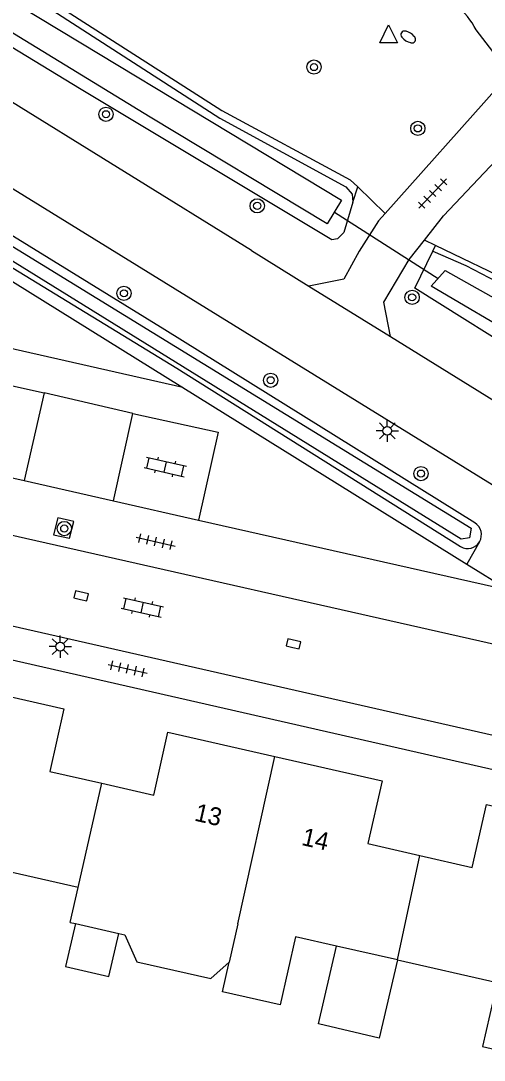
# Model space of a CAD drawing. Extents: x 128000 to 131008, y 398996 to 402500.
# Drawn here: x 129404.9 to 129430.9, y 399047.2 to 399105.5 of the extents above; entities that cross this region are included whole.
import ezdxf

# ---------------------------------------------------------------- set-up
doc = ezdxf.new("R2010")
doc.units = 0
for name, color, linetype in [('gg-anno-huisnummerreeks BGT', 7, 'Continuous'), ('gg-bbg-gedigitaliseerde bebouwing', 7, 'Continuous'), ('gg-bbg-hoofdgebouw', 7, 'Continuous'), ('gg-bbg-luifel en loopbrug', 7, 'Continuous'), ('gg-bbg-tussenscheiding', 7, 'Continuous'), ('gg-knt-BGT kruinlijn', 7, 'Continuous'), ('gg-knt-verharding', 7, 'Continuous'), ('gg-kntw-bovenkant insteek waterloop', 7, 'Continuous'), ('gg-kntw-waterlijn', 7, 'Continuous'), ('gg-kwrk-duiker nz buis', 7, 'Continuous'), ('gt-grn-groengrens', 7, 'Continuous'), ('gt-grn-groengrens NZ', 7, 'Continuous'), ('gt-symb-boom', 7, 'Continuous'), ('gt-symb-brandkraan', 7, 'Continuous'), ('gt-symb-klinker verharding', 7, 'Continuous'), ('gt-symb-kolk', 7, 'Continuous'), ('gt-symb-lichtmast', 7, 'Continuous'), ('gt-symb-tegel verharding', 7, 'Continuous'), ('gt-symb-waterafsluiter', 7, 'Continuous')]:
    doc.layers.add(name, color=color, linetype=linetype)

# ---------------------------------------------------------------- blocks, each defined once
blk = doc.blocks.new('gt0-BOOM')
at = {"layer": 'gt-symb-boom'}
for radius in [0.4, 0.2]:
    blk.add_circle((0, 0), radius, dxfattribs=at)
blk = doc.blocks.new('gt0-LMAST')
at = {"layer": 'gt-symb-lichtmast'}
for p, q in [((-0.005, 0.246), (-0.005, 0.621)), ((-0.182, 0.173), (-0.447, 0.438)), ((0.172, 0.173), (0.437, 0.438)), ((-0.255, -0.004), (-0.63, -0.004)), ((-0.182, -0.181), (-0.447, -0.446)), ((-0.005, -0.254), (-0.005, -0.629)), ((0.437, -0.446), (0.172, -0.181)), ((0.245, -0.004), (0.62, -0.004))]:
    blk.add_line(p, q, dxfattribs=at)
blk.add_circle((-0.005, -0.004), 0.25, dxfattribs=at)
blk = doc.blocks.new('gt0-WAFSL')
at = {"layer": 'gt-symb-waterafsluiter'}
for p, q in [((-0.5, -0.333), (0, 0.667)), ((0, 0.667), (0.5, -0.333)), ((0.5, -0.333), (-0.5, -0.333))]:
    blk.add_line(p, q, dxfattribs=at)
blk = doc.blocks.new('gt0-BR')
at = {"layer": 'gt-symb-brandkraan'}
for centre, radius, start, end in [((-0.244, 0), 0.206, 107.56694, 252.43307), ((0.599, -2.664), 3, 106.89205, 107.56694), ((0, -0.691), 0.938, 73.10799, 106.89205), ((-0.599, -2.664), 3, 72.43309, 73.10799), ((0.244, 0), 0.206, 287.56695, 72.43309), ((0.599, 2.664), 3, 252.43307, 253.10797), ((0, 0.691), 0.938, 253.10797, 286.89206), ((-0.599, 2.664), 3, 286.89206, 287.56695)]:
    blk.add_arc(centre, radius, start, end, dxfattribs=at)
blk = doc.blocks.new('gt0-TEG1')
at = {"layer": 'gt-symb-tegel verharding'}
for p, q in [((-1.125, 0), (1.125, 0)), ((-0.9, -0.25), (-0.9, 0.25)), ((-0.45, -0.25), (-0.45, 0.25)), ((0, -0.25), (0, 0.25)), ((0.45, -0.25), (0.45, 0.25)), ((0.9, -0.25), (0.9, 0.25))]:
    blk.add_line(p, q, dxfattribs=at)
blk = doc.blocks.new('gt0-KL1')
at = {"layer": 'gt-symb-klinker verharding'}
for p, q in [((-1.15, 0.3), (1.15, 0.3)), ((-1, -0.3), (-1, 0.3)), ((-0.5, 0.3), (-0.5, 0.45)), ((0, -0.3), (0, 0.3)), ((0.5, 0.3), (0.5, 0.45)), ((1, -0.3), (1, 0.3)), ((-1.15, -0.3), (1.15, -0.3)), ((-0.5, -0.45), (-0.5, -0.3)), ((0.5, -0.45), (0.5, -0.3))]:
    blk.add_line(p, q, dxfattribs=at)
blk = doc.blocks.new('gt0-KOLK')
at = {"layer": 'gt-symb-kolk'}
blk.add_lwpolyline([(0, 0), (0.375, 0), (0.375, 0.4), (-0.375, 0.4), (-0.375, 0), (0, 0)], dxfattribs=at)

msp = doc.modelspace()

# ---------------------------------------------------------------- linework, layer by layer
at = {"layer": 'gg-bbg-gedigitaliseerde bebouwing'}
for p, q in [((129407.641, 399054.95), (129407.947, 399054.88)), ((129407.947, 399054.88), (129410.384, 399054.32)), ((129422.587, 399053.624), (129420.291, 399054.143)), ((129426.001, 399052.852), (129422.587, 399053.624))]:
    msp.add_line(p, q, dxfattribs=at)
for points in [[(129410.384, 399054.32), (129410.708, 399054.246), (129411.39, 399052.739), (129415.542, 399051.8), (129416.57, 399052.723)], [(129420.291, 399054.143), (129419.429, 399050.334), (129416.195, 399051.066), (129416.57, 399052.723)], [(129426.001, 399052.852), (129431.6, 399051.585), (129430.78, 399047.997), (129434.117, 399047.235), (129434.15, 399047.38)]]:
    msp.add_lwpolyline(points, dxfattribs=at)
at = {"layer": 'gg-bbg-hoofdgebouw'}
for p, q in [((129408.087, 399056.904), (129399.178, 399058.921)), ((129407.641, 399054.95), (129408.087, 399056.904))]:
    msp.add_line(p, q, dxfattribs=at)
for points in [[(129401.279, 399068.279), (129407.291, 399066.92), (129406.501, 399063.4), (129409.418, 399062.74)], [(129409.418, 399062.74), (129412.331, 399062.08), (129413.131, 399065.6), (129419.13, 399064.236)], [(129419.13, 399064.236), (129425.141, 399062.87), (129424.351, 399059.36), (129427.267, 399058.691)], [(129427.267, 399058.691), (129430.191, 399058.02), (129430.991, 399061.55), (129436.988, 399060.187)]]:
    msp.add_lwpolyline(points, dxfattribs=at)
at = {"layer": 'gg-bbg-luifel en loopbrug'}
for points in [[(129407.947, 399054.88), (129407.387, 399052.476), (129409.822, 399051.909), (129410.384, 399054.32)], [(129426.001, 399052.852), (129424.98, 399048.469), (129421.572, 399049.263), (129422.587, 399053.624)]]:
    msp.add_lwpolyline(points, dxfattribs=at)
at = {"layer": 'gg-bbg-tussenscheiding'}
for p, q in [((129417.057, 399054.875), (129419.13, 399064.236)), ((129408.087, 399056.904), (129409.418, 399062.74)), ((129426.001, 399052.852), (129427.267, 399058.691)), ((129417.057, 399054.875), (129416.57, 399052.723))]:
    msp.add_line(p, q, dxfattribs=at)
at = {"layer": 'gg-knt-BGT kruinlijn'}
msp.add_line((129432.11, 399102.76), (129430.42, 399104.94), dxfattribs=at)
msp.add_arc((129426.788, 399103.079), 4.081, 27.13391, 77.38007, dxfattribs=at)
at = {"layer": 'gg-knt-verharding'}
for p, q in [((129417.811, 399092.579), (129334.605, 399144.014)), ((129433.818, 399077.908), (129396.955, 399100.626)), ((129417.811, 399092.579), (129421.028, 399090.592)), ((129421.028, 399090.592), (129425.606, 399087.764)), ((129425.606, 399087.764), (129493.025, 399046.12)), ((129401.4, 399085.679), (129406.181, 399084.603)), ((129406.181, 399084.603), (129405.067, 399079.694)), ((129410.075, 399078.559), (129411.169, 399083.463)), ((129400.339, 399080.782), (129405.067, 399079.694)), ((129405.067, 399079.694), (129410.075, 399078.559)), ((129432.502, 399070.271), (129392.541, 399079.285)), ((129410.075, 399078.559), (129414.842, 399077.474)), ((129414.842, 399077.474), (129432.231, 399073.56)), ((129391.466, 399074.489), (129447.59, 399061.749)), ((129448.246, 399059.658), (129386.504, 399073.699))]:
    msp.add_line(p, q, dxfattribs=at)
for points in [[(129432.11, 399102.76), (129431.62, 399101.72), (129425.32, 399094.664)], [(129427.516, 399093.162), (129428.59, 399094.52), (129432.5, 399098.66), (129433.45, 399099.88), (129434.051, 399100.824)], [(129425.32, 399094.664), (129424.95, 399094.25), (129423.85, 399092.55), (129422.99, 399090.98), (129421.028, 399090.592)], [(129425.606, 399087.764), (129425.25, 399089.7), (129426.66, 399092.08), (129427.516, 399093.162)], [(129411.169, 399083.463), (129415.953, 399082.418), (129414.842, 399077.474)], [(129406.718, 399076.666), (129407.613, 399076.466), (129407.845, 399077.411), (129406.95, 399077.611), (129406.718, 399076.666)]]:
    msp.add_lwpolyline(points, dxfattribs=at)
at = {"layer": 'gg-kntw-bovenkant insteek waterloop'}
for points in [[(129321.032, 399159.474), (129323.026, 399158.398), (129345.923, 399143.225), (129378.992, 399122.768), (129396.064, 399112.871), (129416.048, 399100.003), (129423.102, 399096.157), (129423.46, 399095.747), (129423.51, 399095.287)], [(129423.51, 399095.287), (129422.996, 399093.599), (129422.638, 399093.241), (129422.33, 399093.19), (129408.172, 399101.651), (129368.56, 399125.749), (129344.844, 399140.667), (129319.034, 399157.84), (129318.933, 399158.761), (129319.088, 399159.222)], [(129430.34, 399077.327), (129412.962, 399088.139), (129395.711, 399098.743)], [(129394.243, 399097.805), (129413.624, 399085.99), (129429.548, 399075.996)], [(129493.99, 399049.507), (129454.429, 399073.298), (129426.982, 399090.473), (129427.99, 399092.54)], [(129427.99, 399092.54), (129429.848, 399091.748), (129433.273, 399089.953), (129473.499, 399065.036), (129491.235, 399054.372), (129494.557, 399052.627), (129495.17, 399052.115)]]:
    msp.add_lwpolyline(points, dxfattribs=at)
for centre, radius, start, end in [((129429.943, 399076.662), 0.774, 329.21822, 59.13364), ((129429.943, 399076.663), 0.775, 239.37917, 329.20148)]:
    msp.add_arc(centre, radius, start, end, dxfattribs=at)
at = {"layer": 'gg-kntw-waterlijn'}
for points in [[(129321.096, 399158.664), (129337.208, 399148.156), (129375.865, 399123.728), (129408.243, 399104.216), (129422.87, 399095.401), (129422.069, 399094.071), (129412.13, 399100.061), (129365.694, 399128.443), (129341.93, 399143.522), (129320.334, 399157.813), (129321.096, 399158.664)], [(129395.642, 399098.191), (129430.149, 399077.022), (129430.053, 399076.491), (129429.587, 399076.411), (129395.005, 399097.802), (129395.642, 399098.191)], [(129428.676, 399091.456), (129436.201, 399087.245), (129453.955, 399076.36), (129491.821, 399053.091), (129494.703, 399051.6), (129494.067, 399050.373), (129481.899, 399057.625), (129438.328, 399084.471), (129427.897, 399090.588), (129428.676, 399091.456)]]:
    msp.add_lwpolyline(points, dxfattribs=at)
at = {"layer": 'gg-kwrk-duiker nz buis'}
msp.add_line((129422.469, 399094.736), (129428.287, 399091.022), dxfattribs=at)
at = {"layer": 'gt-grn-groengrens'}
for p, q in [((129393.568, 399097.591), (129413.969, 399084.902)), ((129423.774, 399096.153), (129425.32, 399094.664)), ((129428.146, 399092.86), (129427.516, 399093.162)), ((129413.969, 399084.902), (129398.119, 399088.49)), ((129413.969, 399084.902), (129429.894, 399075.011)), ((129411.169, 399083.463), (129406.181, 399084.603)), ((129429.894, 399075.011), (129432.231, 399073.56))]:
    msp.add_line(p, q, dxfattribs=at)
for points in [[(129321.289, 399159.95), (129396.603, 399112.941), (129416.154, 399100.432), (129423.361, 399096.55), (129423.774, 399096.153)], [(129495.47, 399052.645), (129495.045, 399052.838), (129464.607, 399071.099), (129441.892, 399085.097), (129432.65, 399090.705), (129428.146, 399092.86)]]:
    msp.add_lwpolyline(points, dxfattribs=at)
at = {"layer": 'gt-grn-groengrens NZ'}
for p, q in [((129423.51, 399095.287), (129423.774, 399096.153)), ((129427.99, 399092.54), (129428.146, 399092.86)), ((129430.608, 399076.266), (129429.894, 399075.011))]:
    msp.add_line(p, q, dxfattribs=at)

# ---------------------------------------------------------------- block references
at = {"layer": 'gt-symb-boom'}
for p in [(129421.321, 399102.86), (129409.653, 399100.216), (129427.148, 399099.425), (129418.138, 399095.088), (129410.662, 399090.187), (129426.827, 399089.96), (129418.892, 399085.316), (129427.325, 399080.087), (129407.315, 399077.011)]:
    msp.add_blockref('gt0-BOOM', p, dxfattribs=at)
at = {"layer": 'gt-symb-brandkraan', "rotation": -31.720060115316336}
msp.add_blockref('gt0-BR', (129426.608, 399104.546), dxfattribs=at)
at = {"layer": 'gt-symb-klinker verharding'}
for p, rotation in [((129412.989, 399080.46), -12.771242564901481), ((129411.699, 399072.586), -12.715336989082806)]:
    msp.add_blockref('gt0-KL1', p, dxfattribs=dict(at, rotation=rotation))
at = {"layer": 'gt-symb-kolk'}
for p, rotation in [((129408.222, 399073.04), -12.715336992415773), ((129420.13, 399070.356), -12.702731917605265)]:
    msp.add_blockref('gt0-KOLK', p, dxfattribs=dict(at, rotation=rotation))
at = {"layer": 'gt-symb-lichtmast'}
for p in [(129425.436, 399082.487), (129407.091, 399070.398)]:
    msp.add_blockref('gt0-LMAST', p, dxfattribs=at)
at = {"layer": 'gt-symb-tegel verharding'}
for p, rotation in [((129427.98, 399095.777), 46.62038199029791), ((129412.439, 399076.28), -12.771242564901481), ((129410.866, 399069.149), -12.771242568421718)]:
    msp.add_blockref('gt0-TEG1', p, dxfattribs=dict(at, rotation=rotation))
at = {"layer": 'gt-symb-waterafsluiter'}
msp.add_blockref('gt0-WAFSL', (129425.508, 399104.552), dxfattribs=at)

# ---------------------------------------------------------------- texts
at = {"layer": 'gg-anno-huisnummerreeks BGT'}
for s, p in [('13', (129414.569, 399060.657)), ('14', (129420.575, 399059.292))]:
    msp.add_text(s, height=1, rotation=347.2, dxfattribs=at).set_placement(p)

doc.saveas('drawing.dxf')
